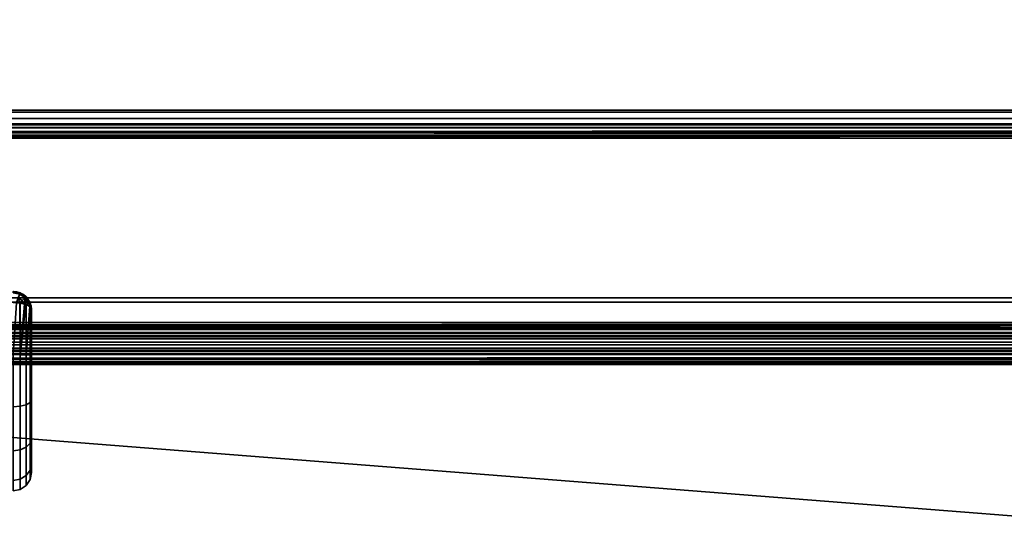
# Model space of a CAD drawing. Header units: millimetres. Extents: x -603 to 3703, y -120 to 249.
# Tile 477 of 656: x 1205 to 1313, y 46 to 101. Entities that reach past the tile are written whole.
import ezdxf

# ---------------------------------------------------------------- set-up
doc = ezdxf.new("R2010")
doc.units = ezdxf.units.MM
doc.layers.add('152', color=7, linetype='Continuous', true_color=0xffffff)

# ---------------------------------------------------------------- blocks, each defined once
blk = doc.blocks.new('UG_SURFACE_002')
at = {"layer": '152', "color": 252, "linetype": 'Continuous', "lineweight": 35}
for points in [[(2177.5, -30, 2213), (2177.5, 229.8, 2213), (822.5, 229.8, 2213), (822.5, -30, 2213)], [(972.5, -30, 2063), (972.5, 229.8, 2063), (2027.5, 229.8, 2063), (2027.5, -30, 2063)]]:
    blk.add_3dface(points, dxfattribs=at)
blk = doc.blocks.new('UG_SURFACE_085')
at = {"layer": '152', "color": 43, "linetype": 'Continuous', "lineweight": 35}
for points in [[(1204.71, 70.71, 1116.77), (1204.77, 70.85, 1116), (1204, 71, 1116), (1204, 70.85, 1116.76)], [(1204, 70.85, 1091.24), (1204, 71, 1092), (1204.77, 70.85, 1092), (1204.71, 70.71, 1091.23)], [(1204, 71, 1092), (1204, 71, 1116), (1204.77, 70.85, 1116), (1204.77, 70.85, 1092)], [(1204.54, 70.3, 1117.42), (1205, 70, 1117.42), (1205.31, 70.31, 1116.77), (1204.71, 70.71, 1116.77)], [(1204.71, 70.71, 1091.23), (1205.31, 70.31, 1091.23), (1205, 70, 1090.58), (1204.54, 70.3, 1090.58)], [(1204.71, 70.71, 1116.77), (1205.31, 70.31, 1116.77), (1205.41, 70.41, 1116), (1204.77, 70.85, 1116)], [(1204.77, 70.85, 1092), (1205.41, 70.41, 1092), (1205.31, 70.31, 1091.23), (1204.71, 70.71, 1091.23)], [(1204.77, 70.85, 1092), (1204.77, 70.85, 1116), (1205.41, 70.41, 1116), (1205.41, 70.41, 1092)], [(1204, 64.03, 1119), (1204.77, 64.02, 1118.85), (1204.73, 69.71, 1117.71), (1204.34, 69.74, 1117.78)], [(1204.34, 69.74, 1090.22), (1204.73, 69.71, 1090.29), (1204.77, 64.02, 1089.15), (1204, 64.03, 1089)], [(1204.54, 70.3, 1117.42), (1204.34, 69.74, 1117.78), (1204.73, 69.71, 1117.71)], [(1204.73, 69.71, 1090.29), (1204.34, 69.74, 1090.22), (1204.54, 70.3, 1090.58)], [(1204.73, 69.71, 1117.71), (1205, 70, 1117.42), (1204.54, 70.3, 1117.42)], [(1204.54, 70.3, 1090.58), (1205, 70, 1090.58), (1204.73, 69.71, 1090.29)], [(1205, 70, 1117.42), (1204.73, 69.71, 1117.71), (1204.77, 69.71, 1117.71)], [(1204.77, 69.71, 1090.29), (1204.73, 69.71, 1090.29), (1205, 70, 1090.58)], [(1204.77, 64.02, 1118.85), (1204.77, 69.71, 1117.71), (1204.73, 69.71, 1117.71)], [(1204.73, 69.71, 1090.29), (1204.77, 69.71, 1090.29), (1204.77, 64.02, 1089.15)], [(1204.77, 69.71, 1117.71), (1205.25, 69.59, 1117.41), (1205, 70, 1117.42)], [(1205, 70, 1090.58), (1205.25, 69.59, 1090.59), (1204.77, 69.71, 1090.29)], [(1204.77, 64.02, 1089.15), (1204.77, 69.71, 1090.29), (1205.25, 69.59, 1090.59)], [(1205.25, 69.59, 1117.41), (1204.77, 69.71, 1117.71), (1204.77, 64.02, 1118.85)], [(1205.37, 69.56, 1117.33), (1205.25, 69.59, 1117.41), (1204.77, 64.02, 1118.85)], [(1205.25, 69.59, 1090.59), (1205.37, 69.56, 1090.67), (1204.77, 64.02, 1089.15)], [(1204.77, 64.02, 1118.85), (1205.41, 64.02, 1118.41), (1205.41, 69.54, 1117.31), (1205.37, 69.56, 1117.33)], [(1205.37, 69.56, 1090.67), (1205.41, 69.54, 1090.69), (1205.41, 64.02, 1089.59), (1204.77, 64.02, 1089.15)], [(1205.31, 70.31, 1116.77), (1205, 70, 1117.42), (1205.25, 69.59, 1117.41)], [(1205.25, 69.59, 1090.59), (1205, 70, 1090.58), (1205.31, 70.31, 1091.23)], [(1205.25, 69.59, 1117.41), (1205.37, 69.56, 1117.33), (1205.31, 70.31, 1116.77)], [(1205.31, 70.31, 1091.23), (1205.37, 69.56, 1090.67), (1205.25, 69.59, 1090.59)], [(1205.31, 70.31, 1116.77), (1205.71, 69.71, 1116.77), (1205.85, 69.77, 1116), (1205.41, 70.41, 1116)], [(1205.41, 70.41, 1092), (1205.85, 69.77, 1092), (1205.71, 69.71, 1091.23), (1205.31, 70.31, 1091.23)], [(1205.37, 69.56, 1117.33), (1205.71, 69.71, 1116.77), (1205.31, 70.31, 1116.77)], [(1205.31, 70.31, 1091.23), (1205.71, 69.71, 1091.23), (1205.37, 69.56, 1090.67)], [(1205.71, 69.71, 1116.77), (1205.37, 69.56, 1117.33), (1205.41, 69.54, 1117.31)], [(1205.41, 69.54, 1090.69), (1205.37, 69.56, 1090.67), (1205.71, 69.71, 1091.23)], [(1205.41, 70.41, 1092), (1205.41, 70.41, 1116), (1205.85, 69.77, 1116), (1205.85, 69.77, 1092)], [(1205.41, 69.54, 1117.31), (1205.81, 69.32, 1116.76), (1205.71, 69.71, 1116.77)], [(1205.71, 69.71, 1091.23), (1205.81, 69.32, 1091.24), (1205.41, 69.54, 1090.69)], [(1205.41, 64.02, 1089.59), (1205.41, 69.54, 1090.69), (1205.81, 69.32, 1091.24)], [(1205.81, 69.32, 1116.76), (1205.41, 69.54, 1117.31), (1205.41, 64.02, 1118.41)], [(1205.85, 69.77, 1116), (1205.71, 69.71, 1116.77), (1205.81, 69.32, 1116.76)], [(1205.81, 69.32, 1091.24), (1205.71, 69.71, 1091.23), (1205.85, 69.77, 1092)], [(1205.81, 69.32, 1116.76), (1205.85, 69.29, 1116.71), (1205.85, 69.77, 1116)], [(1205.85, 69.77, 1092), (1205.85, 69.29, 1091.29), (1205.81, 69.32, 1091.24)], [(1205.85, 69.29, 1116.71), (1206, 69, 1116), (1205.85, 69.77, 1116)], [(1205.85, 69.77, 1092), (1206, 69, 1092), (1205.85, 69.29, 1091.29)], [(1205.85, 69.77, 1092), (1205.85, 69.77, 1116), (1206, 69, 1116), (1206, 69, 1092)], [(1205.41, 64.02, 1118.41), (1205.85, 64.02, 1117.77), (1205.85, 69.29, 1116.71), (1205.81, 69.32, 1116.76)], [(1205.81, 69.32, 1091.24), (1205.85, 69.29, 1091.29), (1205.85, 64.02, 1090.23), (1205.41, 64.02, 1089.59)], [(1206, 69, 1092), (1206, 64.02, 1091), (1205.85, 64.02, 1090.23), (1205.85, 69.29, 1091.29)], [(1206, 64.02, 1117), (1206, 69, 1116), (1205.85, 69.29, 1116.71), (1205.85, 64.02, 1117.77)], [(1206, 69, 1092), (1206, 69, 1116), (1206, 64.02, 1117), (1206, 59.04, 1116.02)], [(1206, 59.04, 1091.98), (1206, 64.02, 1091), (1206, 69, 1092), (1206, 59.04, 1116.02)], [(1204.77, 64.02, 1089.15), (1204.77, 58.34, 1090.28), (1204, 58.28, 1090.13), (1204, 64.03, 1089)], [(1204.77, 58.34, 1117.72), (1204.77, 64.02, 1118.85), (1204, 64.03, 1119), (1204, 58.28, 1117.87)], [(1205.41, 64.02, 1089.59), (1205.41, 58.5, 1090.68), (1204.77, 58.34, 1090.28), (1204.77, 64.02, 1089.15)], [(1205.41, 58.5, 1117.32), (1205.41, 64.02, 1118.41), (1204.77, 64.02, 1118.85), (1204.77, 58.34, 1117.72)], [(1205.85, 64.02, 1090.23), (1205.85, 58.75, 1091.28), (1205.41, 58.5, 1090.68), (1205.41, 64.02, 1089.59)], [(1205.85, 58.75, 1116.72), (1205.85, 64.02, 1117.77), (1205.41, 64.02, 1118.41), (1205.41, 58.5, 1117.32)], [(1206, 64.02, 1091), (1206, 59.04, 1091.98), (1205.85, 58.75, 1091.28), (1205.85, 64.02, 1090.23)], [(1206, 59.04, 1116.02), (1206, 64.02, 1117), (1205.85, 64.02, 1117.77), (1205.85, 58.75, 1116.72)], [(1205.85, 58.75, 1091.28), (1205.85, 54.27, 1094.26), (1205.41, 53.82, 1093.8), (1205.41, 58.5, 1090.68)], [(1205.85, 54.27, 1113.74), (1205.85, 58.75, 1116.72), (1205.41, 58.5, 1117.32), (1205.41, 53.82, 1114.2)], [(1206, 59.04, 1091.98), (1206, 54.82, 1094.8), (1205.85, 54.27, 1094.26), (1205.85, 58.75, 1091.28)], [(1206, 54.82, 1113.2), (1206, 59.04, 1116.02), (1205.85, 58.75, 1116.72), (1205.85, 54.27, 1113.74)], [(1206, 54.82, 1094.8), (1206, 59.04, 1116.02), (1206, 54.82, 1113.2)], [(1206, 54.82, 1094.8), (1206, 59.04, 1091.98), (1206, 59.04, 1116.02)], [(1204.77, 58.34, 1090.28), (1204.77, 53.51, 1093.49), (1204, 53.4, 1093.38), (1204, 58.28, 1090.13)], [(1204.77, 53.51, 1114.51), (1204.77, 58.34, 1117.72), (1204, 58.28, 1117.87), (1204, 53.4, 1114.62)], [(1205.41, 58.5, 1090.68), (1205.41, 53.82, 1093.8), (1204.77, 53.51, 1093.49), (1204.77, 58.34, 1090.28)], [(1205.41, 53.82, 1114.2), (1205.41, 58.5, 1117.32), (1204.77, 58.34, 1117.72), (1204.77, 53.51, 1114.51)], [(1206, 54.82, 1094.8), (1206, 51.99, 1099.02), (1205.85, 51.28, 1098.73), (1205.85, 54.27, 1094.26)], [(1206, 51.99, 1108.98), (1206, 54.82, 1113.2), (1205.85, 54.27, 1113.74), (1205.85, 51.28, 1109.27)], [(1206, 54.82, 1113.2), (1206, 51.99, 1108.98), (1206, 51, 1104)], [(1206, 51, 1104), (1206, 51.99, 1099.02), (1206, 54.82, 1094.8), (1206, 54.82, 1113.2)], [(1204.77, 53.51, 1093.49), (1204.77, 50.28, 1098.31), (1204, 50.14, 1098.25), (1204, 53.4, 1093.38)], [(1204.77, 50.28, 1109.69), (1204.77, 53.51, 1114.51), (1204, 53.4, 1114.62), (1204, 50.14, 1109.75)], [(1205.41, 53.82, 1093.8), (1205.41, 50.69, 1098.48), (1204.77, 50.28, 1098.31), (1204.77, 53.51, 1093.49)], [(1205.41, 50.69, 1109.52), (1205.41, 53.82, 1114.2), (1204.77, 53.51, 1114.51), (1204.77, 50.28, 1109.69)], [(1205.85, 54.27, 1094.26), (1205.85, 51.28, 1098.73), (1205.41, 50.69, 1098.48), (1205.41, 53.82, 1093.8)], [(1205.85, 51.28, 1109.27), (1205.85, 54.27, 1113.74), (1205.41, 53.82, 1114.2), (1205.41, 50.69, 1109.52)], [(1205.85, 51.28, 1098.73), (1205.85, 50.23, 1104), (1205.41, 49.59, 1104), (1205.41, 50.69, 1098.48)], [(1205.85, 50.23, 1104), (1205.85, 51.28, 1109.27), (1205.41, 50.69, 1109.52), (1205.41, 49.59, 1104)], [(1206, 51.99, 1099.02), (1206, 51, 1104), (1205.85, 50.23, 1104), (1205.85, 51.28, 1098.73)], [(1206, 51, 1104), (1206, 51.99, 1108.98), (1205.85, 51.28, 1109.27), (1205.85, 50.23, 1104)], [(1204.77, 50.28, 1098.31), (1204.77, 49.15, 1104), (1204, 49, 1104), (1204, 50.14, 1098.25)], [(1204.77, 49.15, 1104), (1204.77, 50.28, 1109.69), (1204, 50.14, 1109.75), (1204, 49, 1104)], [(1205.41, 50.69, 1098.48), (1205.41, 49.59, 1104), (1204.77, 49.15, 1104), (1204.77, 50.28, 1098.31)], [(1205.41, 49.59, 1104), (1205.41, 50.69, 1109.52), (1204.77, 50.28, 1109.69), (1204.77, 49.15, 1104)]]:
    blk.add_3dface(points, dxfattribs=at)
blk = doc.blocks.new('UG_SURFACE_129')
at = {"layer": '152', "color": 7, "linetype": 'Continuous', "lineweight": 35}
for points in [[(1971.15, 10.45, 2004.65), (1971.15, 228.45, 2004.65), (1028.85, 228.45, 2004.65), (1028.85, 10.45, 2004.65)], [(1029, 10.45, 2004.5), (1029, 228.45, 2004.5), (1971, 228.45, 2004.5), (1971, 10.45, 2004.5)]]:
    blk.add_3dface(points, dxfattribs=at)
blk = doc.blocks.new('UG_SURFACE_130')
at = {"layer": '152', "color": 41, "linetype": 'Continuous', "lineweight": 35}
for points in [[(1006.85, 66.8, 2026.65), (1993.15, 66.8, 2026.65), (1993.15, 228.45, 2026.65), (1006.85, 228.45, 2026.65)], [(1971.15, 228.45, 2004.65), (1971.15, 10.45, 2004.65), (1028.85, 10.45, 2004.65), (1028.85, 228.45, 2004.65)], [(1988, 70.3, 2021.5), (1988, 66.8, 2021.5), (1012, 66.8, 2021.5), (1012, 70.3, 2021.5)], [(1985, 70.3, 2018.5), (1988, 70.3, 2021.5), (1012, 70.3, 2021.5), (1015, 70.3, 2018.5)], [(1985, 18.3, 2018.5), (1985, 70.3, 2018.5), (1015, 70.3, 2018.5), (1015, 18.3, 2018.5)], [(1988, 66.8, 2021.5), (1993.15, 66.8, 2026.65), (1006.85, 66.8, 2026.65), (1012, 66.8, 2021.5)]]:
    blk.add_3dface(points, dxfattribs=at)
blk = doc.blocks.new('UG_SURFACE_145')
at = {"layer": '152', "color": 252, "linetype": 'Continuous', "lineweight": 35}
for points in [[(1013.5, 69.8, 2021), (1299.47, 23.1, 2021), (1301.97, 23.1, 2021)], [(1013.5, 69.8, 2021), (1081.2, 23.1, 2021), (1299.47, 23.1, 2021)], [(1013.5, 69.8, 2021), (1313.37, 23.1, 2021), (1315.87, 23.1, 2021)], [(1301.97, 23.1, 2021), (1313.37, 23.1, 2021), (1013.5, 69.8, 2021)], [(1315.87, 23.1, 2021), (1609.13, 23.1, 2021), (1013.5, 69.8, 2021)], [(1609.13, 23.1, 2021), (1611.63, 23.1, 2021), (1986.5, 69.8, 2021), (1013.5, 69.8, 2021)], [(1986.5, 69.8, 2019.5), (1013.5, 69.8, 2019.5), (1013.5, 69.8, 2021), (1986.5, 69.8, 2021)], [(1013.5, 69.8, 2019.5), (1299.47, 23.1, 2019.5), (1081.2, 23.1, 2019.5)], [(1013.5, 69.8, 2019.5), (1313.37, 23.1, 2019.5), (1301.97, 23.1, 2019.5)], [(1013.5, 69.8, 2019.5), (1609.13, 23.1, 2019.5), (1315.87, 23.1, 2019.5)], [(1315.87, 23.1, 2019.5), (1313.37, 23.1, 2019.5), (1013.5, 69.8, 2019.5)], [(1301.97, 23.1, 2019.5), (1299.47, 23.1, 2019.5), (1013.5, 69.8, 2019.5)], [(1013.5, 69.8, 2019.5), (1986.5, 69.8, 2019.5), (1611.63, 23.1, 2019.5), (1609.13, 23.1, 2019.5)]]:
    blk.add_3dface(points, dxfattribs=at)
blk = doc.blocks.new('UG_SURFACE_154')
at = {"layer": '152', "color": 252, "linetype": 'Continuous', "lineweight": 35}
for points in [[(982.5, 89.5, 2051), (2017.5, 89.5, 2051), (2017.5, 91, 2051), (982.5, 91, 2051)], [(999.42, 91, 2034.08), (982.5, 91, 2051), (2017.5, 91, 2051), (2000.58, 91, 2034.08)], [(1999.4, 90.77, 2032.9), (1000.6, 90.77, 2032.9), (999.42, 91, 2034.08), (2000.58, 91, 2034.08)], [(1998.4, 90.1, 2031.9), (1001.6, 90.1, 2031.9), (1000.6, 90.77, 2032.9), (1999.4, 90.77, 2032.9)], [(999.42, 89.5, 2034.08), (2000.58, 89.5, 2034.08), (2017.5, 89.5, 2051), (982.5, 89.5, 2051)], [(2000.58, 89.5, 2034.08), (999.42, 89.5, 2034.08), (1000.02, 89.38, 2033.48), (1999.98, 89.38, 2033.48)], [(1999.98, 89.38, 2033.48), (1000.02, 89.38, 2033.48), (1000.54, 89.04, 2032.96), (1999.46, 89.04, 2032.96)], [(1997.73, 89.1, 2031.23), (1002.27, 89.1, 2031.23), (1001.6, 90.1, 2031.9), (1998.4, 90.1, 2031.9)], [(1999.46, 89.04, 2032.96), (1000.54, 89.04, 2032.96), (1000.88, 88.52, 2032.62), (1999.12, 88.52, 2032.62)], [(1999.03, 88.23, 2032.53), (1000.88, 88.52, 2032.62), (1000.97, 88.23, 2032.53)], [(1999.03, 88.23, 2032.53), (1999.12, 88.52, 2032.62), (1000.88, 88.52, 2032.62)], [(1000.97, 88.23, 2032.53), (1999, 87.92, 2032.5), (1999.03, 88.23, 2032.53)], [(1000.97, 88.23, 2032.53), (1001, 87.92, 2032.5), (1999, 87.92, 2032.5)], [(1002.44, 88.52, 2031.06), (1002.27, 89.1, 2031.23), (1997.73, 89.1, 2031.23)], [(1002.44, 88.52, 2031.06), (1997.73, 89.1, 2031.23), (1997.56, 88.52, 2031.06)], [(1997.56, 88.52, 2031.06), (1002.5, 87.92, 2031), (1002.44, 88.52, 2031.06)], [(1997.56, 88.52, 2031.06), (1997.5, 87.92, 2031), (1002.5, 87.92, 2031)], [(1001, 67.58, 2032.5), (1999, 67.58, 2032.5), (1999, 87.92, 2032.5), (1001, 87.92, 2032.5)], [(1002.5, 67.58, 2031), (1002.5, 87.92, 2031), (1997.5, 87.92, 2031), (1997.5, 67.58, 2031)], [(1999, 67.58, 2032.5), (1001, 67.58, 2032.5), (1001.06, 66.98, 2032.44)], [(1998.94, 66.98, 2032.44), (1999, 67.58, 2032.5), (1001.06, 66.98, 2032.44)], [(1002.53, 67.27, 2030.97), (1002.5, 67.58, 2031), (1997.5, 67.58, 2031)], [(1002.53, 67.27, 2030.97), (1997.5, 67.58, 2031), (1997.47, 67.27, 2030.97)], [(1001.06, 66.98, 2032.44), (1001.23, 66.4, 2032.27), (1998.77, 66.4, 2032.27), (1998.94, 66.98, 2032.44)], [(1998.77, 66.4, 2032.27), (1001.23, 66.4, 2032.27), (1001.9, 65.4, 2031.6), (1998.1, 65.4, 2031.6)], [(1997.47, 67.27, 2030.97), (1997.38, 66.98, 2030.88), (1002.62, 66.98, 2030.88), (1002.53, 67.27, 2030.97)], [(1997.04, 66.46, 2030.54), (1002.96, 66.46, 2030.54), (1002.62, 66.98, 2030.88), (1997.38, 66.98, 2030.88)], [(1996.52, 66.12, 2030.02), (1003.48, 66.12, 2030.02), (1002.96, 66.46, 2030.54), (1997.04, 66.46, 2030.54)], [(1998.1, 65.4, 2031.6), (1001.9, 65.4, 2031.6), (1002.9, 64.73, 2030.6), (1997.1, 64.73, 2030.6)], [(1995.92, 66, 2029.42), (1004.08, 66, 2029.42), (1003.48, 66.12, 2030.02), (1996.52, 66.12, 2030.02)], [(1009.42, 66, 2024.08), (1004.08, 66, 2029.42), (1995.92, 66, 2029.42), (1990.58, 66, 2024.08)], [(1989.4, 65.77, 2022.9), (1010.6, 65.77, 2022.9), (1009.42, 66, 2024.08), (1990.58, 66, 2024.08)], [(1988.4, 65.1, 2021.9), (1011.6, 65.1, 2021.9), (1010.6, 65.77, 2022.9), (1989.4, 65.77, 2022.9)], [(1997.1, 64.73, 2030.6), (1002.9, 64.73, 2030.6), (1004.08, 64.5, 2029.42), (1995.92, 64.5, 2029.42)], [(1009.42, 64.5, 2024.08), (1990.58, 64.5, 2024.08), (1995.92, 64.5, 2029.42), (1004.08, 64.5, 2029.42)], [(1990.58, 64.5, 2024.08), (1009.42, 64.5, 2024.08), (1010.02, 64.38, 2023.48), (1989.98, 64.38, 2023.48)], [(1989.98, 64.38, 2023.48), (1010.02, 64.38, 2023.48), (1010.54, 64.04, 2022.96), (1989.46, 64.04, 2022.96)], [(1987.73, 64.1, 2021.23), (1012.27, 64.1, 2021.23), (1011.6, 65.1, 2021.9), (1988.4, 65.1, 2021.9)], [(1989.46, 64.04, 2022.96), (1010.54, 64.04, 2022.96), (1010.88, 63.52, 2022.62), (1989.12, 63.52, 2022.62)], [(1989.03, 63.23, 2022.53), (1010.88, 63.52, 2022.62), (1010.97, 63.23, 2022.53)], [(1989.03, 63.23, 2022.53), (1989.12, 63.52, 2022.62), (1010.88, 63.52, 2022.62)], [(1010.97, 63.23, 2022.53), (1989, 62.92, 2022.5), (1989.03, 63.23, 2022.53)], [(1010.97, 63.23, 2022.53), (1011, 62.92, 2022.5), (1989, 62.92, 2022.5)], [(1012.44, 63.52, 2021.06), (1012.27, 64.1, 2021.23), (1987.73, 64.1, 2021.23)], [(1012.44, 63.52, 2021.06), (1987.73, 64.1, 2021.23), (1987.56, 63.52, 2021.06)], [(1987.56, 63.52, 2021.06), (1012.5, 62.92, 2021), (1012.44, 63.52, 2021.06)], [(1987.56, 63.52, 2021.06), (1987.5, 62.92, 2021), (1012.5, 62.92, 2021)], [(1011, -46.92, 2022.5), (1989, -46.92, 2022.5), (1989, 62.92, 2022.5), (1011, 62.92, 2022.5)], [(1012.5, -46.92, 2021), (1012.5, 62.92, 2021), (1987.5, 62.92, 2021), (1987.5, -46.92, 2021)]]:
    blk.add_3dface(points, dxfattribs=at)

msp = doc.modelspace()

# ---------------------------------------------------------------- linework, layer by layer
at = {"layer": '152', "color": 252, "linetype": 'Continuous', "lineweight": -3, "true_color": 0x939598}
for p, q in [((2017.5, 91, 2051), (982.5, 91, 2051)), ((2000.58, 91, 2034.08), (999.42, 91, 2034.08)), ((2017.5, 89.5, 2051), (982.5, 89.5, 2051)), ((2000.58, 89.5, 2034.08), (999.42, 89.5, 2034.08)), ((1999, 87.92, 2032.5), (1001, 87.92, 2032.5)), ((1997.5, 87.92, 2031), (1002.5, 87.92, 2031)), ((1012, 70.3, 2021.5), (1988, 70.3, 2021.5)), ((1013.5, 69.8, 2021), (1986.5, 69.8, 2021)), ((1013.5, 69.8, 2019.5), (1986.5, 69.8, 2019.5)), ((1015, 70.3, 2018.5), (1985, 70.3, 2018.5)), ((1206, 69, 1092), (1206, 69, 1116)), ((1999, 67.58, 2032.5), (1001, 67.58, 2032.5)), ((1997.5, 67.58, 2031), (1002.5, 67.58, 2031)), ((1006.85, 66.8, 2026.65), (1993.15, 66.8, 2026.65)), ((1012, 66.8, 2021.5), (1988, 66.8, 2021.5)), ((1995.92, 66, 2029.42), (1004.08, 66, 2029.42)), ((1990.58, 66, 2024.08), (1009.42, 66, 2024.08)), ((1995.92, 64.5, 2029.42), (1004.08, 64.5, 2029.42)), ((1990.58, 64.5, 2024.08), (1009.42, 64.5, 2024.08)), ((1989, 62.92, 2022.5), (1011, 62.92, 2022.5)), ((1987.5, 62.92, 2021), (1012.5, 62.92, 2021))]:
    msp.add_line(p, q, dxfattribs=at)
at = {"layer": '152', "color": 252, "linetype": 'Continuous', "lineweight": -3, "true_color": 0x939598, "extrusion": (0, 0, -1)}
msp.add_arc((-1204, 69, -1092), 2, 90, 180, dxfattribs=at)
at = {"layer": '152', "color": 252, "linetype": 'Continuous', "lineweight": -3, "true_color": 0x939598}
msp.add_arc((1204, 69, 1116), 2, 0, 90, dxfattribs=at)
at = {"layer": '152', "color": 252, "linetype": 'Continuous', "lineweight": -3, "true_color": 0x939598, "extrusion": (0, -0.923077, 0.384615)}
msp.add_arc((1204, 1056.69, 365.54), 2, 0, 90, dxfattribs=at)
at = {"layer": '152', "color": 252, "linetype": 'Continuous', "lineweight": -3, "true_color": 0x939598, "extrusion": (0, -0.923077, -0.384615)}
msp.add_arc((1204, 981.46, -483.69), 2, 270, 0, dxfattribs=at)
at = {"layer": '152', "color": 252, "linetype": 'Continuous', "lineweight": -3, "true_color": 0x939598, "extrusion": (1, 0, 0)}
msp.add_arc((64, 1104, 1206), 13, 67.3801, 292.6199, dxfattribs=at)

# ---------------------------------------------------------------- block references
at = {"layer": '152', "color": 252, "linetype": 'Continuous', "lineweight": -3, "true_color": 0x939598}
for name in ['UG_SURFACE_129', 'UG_SURFACE_002', 'UG_SURFACE_130', 'UG_SURFACE_154', 'UG_SURFACE_085', 'UG_SURFACE_145']:
    msp.add_blockref(name, (0, 0), dxfattribs=at)

doc.saveas('drawing.dxf')
